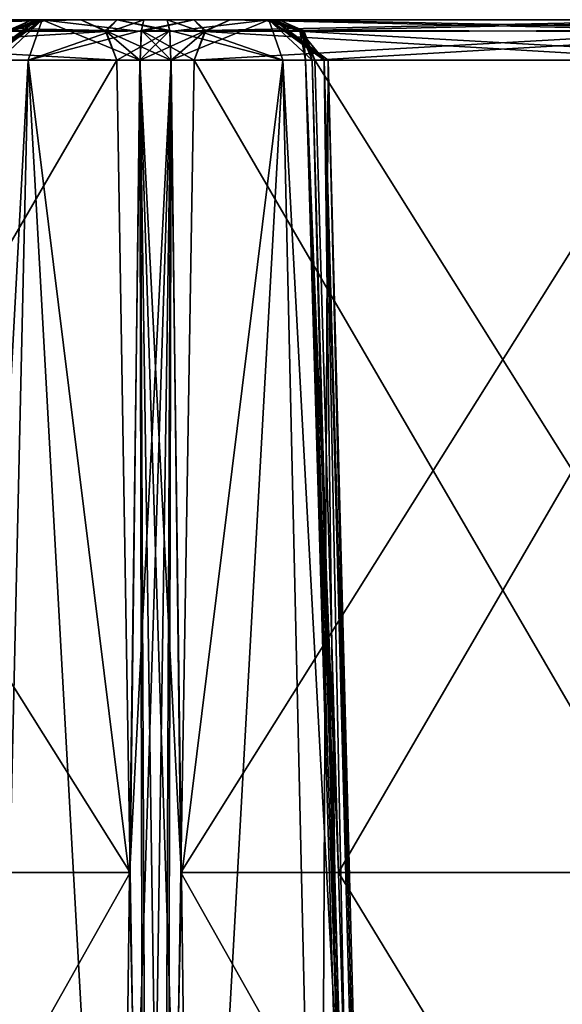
# Model space of a CAD drawing. Header units: inches. Extents: x -9.1 to 9.1, y -1.6 to 4.3.
# Tile 343 of 656: x -5.598 to -5.207, y 0.141 to 0.85. Entities that reach past the tile are written whole.
import ezdxf

# ---------------------------------------------------------------- set-up
doc = ezdxf.new("R2010")
doc.units = ezdxf.units.IN
doc.header["$LTSCALE"] = 65.185185
doc.header["$MEASUREMENT"] = 0
for name, color, linetype in [('7429', 7, 'CONTINUOUS'), ('7430', 7, 'CONTINUOUS'), ('7431', 7, 'CONTINUOUS'), ('7432', 7, 'CONTINUOUS'), ('7433', 7, 'CONTINUOUS'), ('7434', 7, 'CONTINUOUS'), ('7435', 7, 'CONTINUOUS'), ('7436', 7, 'CONTINUOUS'), ('7444', 7, 'CONTINUOUS'), ('7445', 7, 'CONTINUOUS'), ('7446', 7, 'CONTINUOUS'), ('7447', 7, 'CONTINUOUS'), ('7448', 7, 'CONTINUOUS'), ('7449', 7, 'CONTINUOUS'), ('7457', 7, 'CONTINUOUS'), ('7458', 7, 'CONTINUOUS'), ('7459', 7, 'CONTINUOUS'), ('7460', 7, 'CONTINUOUS'), ('7461', 7, 'CONTINUOUS'), ('7468', 7, 'CONTINUOUS'), ('7469', 7, 'CONTINUOUS'), ('7470', 7, 'CONTINUOUS'), ('7471', 7, 'CONTINUOUS'), ('7472', 7, 'CONTINUOUS'), ('7474', 7, 'CONTINUOUS'), ('7475', 7, 'CONTINUOUS'), ('7476', 7, 'CONTINUOUS'), ('7478', 7, 'CONTINUOUS'), ('7542', 7, 'CONTINUOUS'), ('7543', 7, 'CONTINUOUS'), ('7544', 7, 'CONTINUOUS'), ('7545', 7, 'CONTINUOUS'), ('7583', 7, 'CONTINUOUS'), ('7584', 7, 'CONTINUOUS'), ('7585', 7, 'CONTINUOUS'), ('7586', 7, 'CONTINUOUS'), ('7587', 7, 'CONTINUOUS')]:
    doc.layers.add(name, color=color, linetype=linetype)

msp = doc.modelspace()

# ---------------------------------------------------------------- linework, layer by layer
at = {"layer": '7429', "linetype": 'Continuous'}
for points in [[(-5.52776, 0.82079, 1.94948), (-5.51827, 0.2357, 1.96368), (-5.51138, 0.82088, 1.93234), (-5.52776, 0.82079, 1.94948)], [(-5.50869, -0.355, 1.97802), (-5.51138, 0.82088, 1.93234), (-5.51827, 0.2357, 1.96368), (-5.50869, -0.355, 1.97802)], [(-5.49397, -0.3552, 1.96201), (-5.47384, -0.355, 1.95375), (-5.51138, 0.82088, 1.93234), (-5.49397, -0.3552, 1.96201)], [(-5.47384, -0.355, 1.95375), (-5.48136, 0.2322, 1.93935), (-5.51138, 0.82088, 1.93234), (-5.47384, -0.355, 1.95375)], [(-5.50869, -0.355, 1.97802), (-5.49397, -0.3552, 1.96201), (-5.51138, 0.82088, 1.93234), (-5.50869, -0.355, 1.97802)], [(-5.48136, 0.2322, 1.93935), (-5.48893, 0.82079, 1.92469), (-5.51138, 0.82088, 1.93234), (-5.48136, 0.2322, 1.93935)]]:
    msp.add_3dface(points, dxfattribs=at)
at = {"layer": '7430', "linetype": 'Continuous'}
for points in [[(-5.55374, 0.85, 1.93449), (-5.5356, 0.84148, 1.94496), (-5.5275, 0.85, 1.90708), (-5.55374, 0.85, 1.93449)], [(-5.5356, 0.84148, 1.94496), (-5.4898, 0.84211, 1.91502), (-5.5275, 0.85, 1.90708), (-5.5356, 0.84148, 1.94496)], [(-5.4898, 0.84211, 1.91502), (-5.4916, 0.85, 1.89482), (-5.5275, 0.85, 1.90708), (-5.4898, 0.84211, 1.91502)], [(-5.52776, 0.82079, 1.94948), (-5.4898, 0.84211, 1.91502), (-5.5356, 0.84148, 1.94496), (-5.52776, 0.82079, 1.94948)], [(-5.4898, 0.84211, 1.91502), (-5.52776, 0.82079, 1.94948), (-5.51138, 0.82088, 1.93234), (-5.4898, 0.84211, 1.91502)], [(-5.48893, 0.82079, 1.92469), (-5.4898, 0.84211, 1.91502), (-5.51138, 0.82088, 1.93234), (-5.48893, 0.82079, 1.92469)]]:
    msp.add_3dface(points, dxfattribs=at)
at = {"layer": '7431', "linetype": 'Continuous'}
for points in [[(-5.89368, 0.84211, 2.56385), (-5.55374, 0.85, 1.93449), (-5.91124, 0.85, 2.55371), (-5.89368, 0.84211, 2.56385)], [(-5.5356, 0.84148, 1.94496), (-5.55374, 0.85, 1.93449), (-5.89368, 0.84211, 2.56385), (-5.5356, 0.84148, 1.94496)], [(-5.88527, 0.82079, 2.5687), (-5.5356, 0.84148, 1.94496), (-5.89368, 0.84211, 2.56385), (-5.88527, 0.82079, 2.5687)], [(-5.52776, 0.82079, 1.94948), (-5.5356, 0.84148, 1.94496), (-5.88527, 0.82079, 2.5687), (-5.52776, 0.82079, 1.94948)]]:
    msp.add_3dface(points, dxfattribs=at)
at = {"layer": '7432', "linetype": 'Continuous'}
for points in [[(-5.02776, 0.82079, 1.08346), (-5.38527, 0.82079, 1.70268), (-5.36822, 0.2357, 1.7038), (-5.02776, 0.82079, 1.08346)], [(-5.01827, 0.2357, 1.09766), (-5.02776, 0.82079, 1.08346), (-5.36822, 0.2357, 1.7038), (-5.01827, 0.2357, 1.09766)], [(-5.35102, -0.355, 1.70493), (-5.01827, 0.2357, 1.09766), (-5.36822, 0.2357, 1.7038), (-5.35102, -0.355, 1.70493)], [(-5.35102, -0.355, 1.70493), (-5.00869, -0.355, 1.112), (-5.01827, 0.2357, 1.09766), (-5.35102, -0.355, 1.70493)]]:
    msp.add_3dface(points, dxfattribs=at)
at = {"layer": '7433', "linetype": 'Continuous'}
for points in [[(-5.52776, 0.82079, 1.94948), (-5.88527, 0.82079, 2.5687), (-5.86822, 0.2357, 2.56982), (-5.52776, 0.82079, 1.94948)], [(-5.51827, 0.2357, 1.96368), (-5.52776, 0.82079, 1.94948), (-5.86822, 0.2357, 2.56982), (-5.51827, 0.2357, 1.96368)], [(-5.85102, -0.355, 2.57095), (-5.51827, 0.2357, 1.96368), (-5.86822, 0.2357, 2.56982), (-5.85102, -0.355, 2.57095)], [(-5.85102, -0.355, 2.57095), (-5.50869, -0.355, 1.97802), (-5.51827, 0.2357, 1.96368), (-5.85102, -0.355, 2.57095)]]:
    msp.add_3dface(points, dxfattribs=at)
at = {"layer": '7434', "linetype": 'Continuous'}
for points in [[(-5.39368, 0.84211, 1.69782), (-5.05374, 0.85, 1.06846), (-5.41124, 0.85, 1.68768), (-5.39368, 0.84211, 1.69782)], [(-5.0356, 0.84148, 1.07893), (-5.05374, 0.85, 1.06846), (-5.39368, 0.84211, 1.69782), (-5.0356, 0.84148, 1.07893)], [(-5.38527, 0.82079, 1.70268), (-5.0356, 0.84148, 1.07893), (-5.39368, 0.84211, 1.69782), (-5.38527, 0.82079, 1.70268)], [(-5.02776, 0.82079, 1.08346), (-5.0356, 0.84148, 1.07893), (-5.38527, 0.82079, 1.70268), (-5.02776, 0.82079, 1.08346)]]:
    msp.add_3dface(points, dxfattribs=at)
at = {"layer": '7435', "linetype": 'Continuous'}
for points in [[(-5.39368, 0.84211, 1.69782), (-5.41124, 0.85, 1.68768), (-5.42186, 0.85, 1.7241), (-5.39368, 0.84211, 1.69782)], [(-5.39553, 0.84148, 1.75251), (-5.39368, 0.84211, 1.69782), (-5.42186, 0.85, 1.7241), (-5.39553, 0.84148, 1.75251)], [(-5.41453, 0.85, 1.76132), (-5.39553, 0.84148, 1.75251), (-5.42186, 0.85, 1.7241), (-5.41453, 0.85, 1.76132)], [(-5.38732, 0.82079, 1.7487), (-5.39368, 0.84211, 1.69782), (-5.39553, 0.84148, 1.75251), (-5.38732, 0.82079, 1.7487)], [(-5.38527, 0.82079, 1.70268), (-5.39368, 0.84211, 1.69782), (-5.39192, 0.82088, 1.72544), (-5.38527, 0.82079, 1.70268)], [(-5.39368, 0.84211, 1.69782), (-5.38732, 0.82079, 1.7487), (-5.39192, 0.82088, 1.72544), (-5.39368, 0.84211, 1.69782)]]:
    msp.add_3dface(points, dxfattribs=at)
at = {"layer": '7436', "linetype": 'Continuous'}
for points in [[(-5.35753, -0.3552, 1.72568), (-5.35102, -0.355, 1.70493), (-5.39192, 0.82088, 1.72544), (-5.35753, -0.3552, 1.72568)], [(-5.35102, -0.355, 1.70493), (-5.36822, 0.2357, 1.7038), (-5.39192, 0.82088, 1.72544), (-5.35102, -0.355, 1.70493)], [(-5.38732, 0.82079, 1.7487), (-5.35753, -0.3552, 1.72568), (-5.39192, 0.82088, 1.72544), (-5.38732, 0.82079, 1.7487)], [(-5.36822, 0.2357, 1.7038), (-5.38527, 0.82079, 1.70268), (-5.39192, 0.82088, 1.72544), (-5.36822, 0.2357, 1.7038)], [(-5.35753, -0.3552, 1.72568), (-5.38732, 0.82079, 1.7487), (-5.37085, 0.2322, 1.74793), (-5.35753, -0.3552, 1.72568)], [(-5.35461, -0.355, 1.74724), (-5.35753, -0.3552, 1.72568), (-5.37085, 0.2322, 1.74793), (-5.35461, -0.355, 1.74724)]]:
    msp.add_3dface(points, dxfattribs=at)
at = {"layer": '7444', "linetype": 'Continuous'}
for points in [[(-5.60632, 0.84211, 1.90413), (-5.58876, 0.85, 1.91427), (-5.57814, 0.85, 1.87785), (-5.60632, 0.84211, 1.90413)], [(-5.60632, 0.84211, 1.90413), (-5.57814, 0.85, 1.87785), (-5.60447, 0.84148, 1.84944), (-5.60632, 0.84211, 1.90413)], [(-5.57814, 0.85, 1.87785), (-5.58547, 0.85, 1.84063), (-5.60447, 0.84148, 1.84944), (-5.57814, 0.85, 1.87785)]]:
    msp.add_3dface(points, dxfattribs=at)
at = {"layer": '7445', "linetype": 'Continuous'}
for points in [[(-5.58156, 0.85, 1.75388), (-5.62421, 0.82079, 1.80097), (-5.62129, 0.82079, 1.82774), (-5.58156, 0.85, 1.75388)], [(-5.62421, 0.82079, 1.80097), (-5.58156, 0.85, 1.75388), (-5.59166, 0.82079, 1.71715), (-5.62421, 0.82079, 1.80097)], [(-5.61268, 0.82079, 1.85325), (-5.58156, 0.85, 1.75388), (-5.62129, 0.82079, 1.82774), (-5.61268, 0.82079, 1.85325)], [(-5.58156, 0.85, 1.75388), (-5.61268, 0.82079, 1.85325), (-5.60447, 0.84148, 1.84944), (-5.58156, 0.85, 1.75388)], [(-5.58547, 0.85, 1.84063), (-5.58156, 0.85, 1.75388), (-5.60447, 0.84148, 1.84944), (-5.58547, 0.85, 1.84063)], [(-5.58156, 0.85, 1.75388), (-5.5084, 0.85, 1.70713), (-5.59166, 0.82079, 1.71715), (-5.58156, 0.85, 1.75388)], [(-5.5084, 0.85, 1.70713), (-5.5102, 0.84211, 1.68693), (-5.59166, 0.82079, 1.71715), (-5.5084, 0.85, 1.70713)], [(-5.5102, 0.84211, 1.68693), (-5.51107, 0.82079, 1.67726), (-5.59166, 0.82079, 1.71715), (-5.5102, 0.84211, 1.68693)]]:
    msp.add_3dface(points, dxfattribs=at)
at = {"layer": '7446', "linetype": 'Continuous'}
for points in [[(-5.40834, 0.82079, 1.8848), (-5.48893, 0.82079, 1.92469), (-5.48136, 0.2322, 1.93935), (-5.40834, 0.82079, 1.8848)], [(-5.47384, -0.355, 1.95375), (-5.40834, 0.82079, 1.8848), (-5.48136, 0.2322, 1.93935), (-5.47384, -0.355, 1.95375)], [(-5.47384, -0.355, 1.95375), (-5.38151, -0.355, 1.9009), (-5.40834, 0.82079, 1.8848), (-5.47384, -0.355, 1.95375)], [(-5.38151, -0.355, 1.9009), (-5.345, -0.355, 1.80097), (-5.40834, 0.82079, 1.8848), (-5.38151, -0.355, 1.9009)], [(-5.345, -0.355, 1.80097), (-5.37579, 0.82079, 1.80097), (-5.40834, 0.82079, 1.8848), (-5.345, -0.355, 1.80097)], [(-5.37085, 0.2322, 1.74793), (-5.38732, 0.82079, 1.7487), (-5.37871, 0.82079, 1.77421), (-5.37085, 0.2322, 1.74793)], [(-5.34742, -0.355, 1.77368), (-5.35461, -0.355, 1.74724), (-5.37871, 0.82079, 1.77421), (-5.34742, -0.355, 1.77368)], [(-5.35461, -0.355, 1.74724), (-5.37085, 0.2322, 1.74793), (-5.37871, 0.82079, 1.77421), (-5.35461, -0.355, 1.74724)], [(-5.34742, -0.355, 1.77368), (-5.37871, 0.82079, 1.77421), (-5.37579, 0.82079, 1.80097), (-5.34742, -0.355, 1.77368)], [(-5.345, -0.355, 1.80097), (-5.34742, -0.355, 1.77368), (-5.37579, 0.82079, 1.80097), (-5.345, -0.355, 1.80097)]]:
    msp.add_3dface(points, dxfattribs=at)
at = {"layer": '7447', "linetype": 'Continuous'}
for points in [[(-5.61849, -0.355, 1.70105), (-5.655, -0.355, 1.80097), (-5.59166, 0.82079, 1.71715), (-5.61849, -0.355, 1.70105)], [(-5.655, -0.355, 1.80097), (-5.62421, 0.82079, 1.80097), (-5.59166, 0.82079, 1.71715), (-5.655, -0.355, 1.80097)], [(-5.52616, -0.355, 1.6482), (-5.61849, -0.355, 1.70105), (-5.59166, 0.82079, 1.71715), (-5.52616, -0.355, 1.6482)], [(-5.51864, 0.2322, 1.6626), (-5.52616, -0.355, 1.6482), (-5.59166, 0.82079, 1.71715), (-5.51864, 0.2322, 1.6626)], [(-5.51107, 0.82079, 1.67726), (-5.51864, 0.2322, 1.6626), (-5.59166, 0.82079, 1.71715), (-5.51107, 0.82079, 1.67726)]]:
    msp.add_3dface(points, dxfattribs=at)
at = {"layer": '7448', "linetype": 'Continuous'}
for points in [[(-5.4898, 0.84211, 1.91502), (-5.40834, 0.82079, 1.8848), (-5.4916, 0.85, 1.89482), (-5.4898, 0.84211, 1.91502)], [(-5.4916, 0.85, 1.89482), (-5.40834, 0.82079, 1.8848), (-5.41844, 0.85, 1.84807), (-5.4916, 0.85, 1.89482)], [(-5.38732, 0.82079, 1.7487), (-5.39553, 0.84148, 1.75251), (-5.41844, 0.85, 1.84807), (-5.38732, 0.82079, 1.7487)], [(-5.37871, 0.82079, 1.77421), (-5.38732, 0.82079, 1.7487), (-5.41844, 0.85, 1.84807), (-5.37871, 0.82079, 1.77421)], [(-5.39553, 0.84148, 1.75251), (-5.41453, 0.85, 1.76132), (-5.41844, 0.85, 1.84807), (-5.39553, 0.84148, 1.75251)], [(-5.37579, 0.82079, 1.80097), (-5.37871, 0.82079, 1.77421), (-5.41844, 0.85, 1.84807), (-5.37579, 0.82079, 1.80097)], [(-5.40834, 0.82079, 1.8848), (-5.37579, 0.82079, 1.80097), (-5.41844, 0.85, 1.84807), (-5.40834, 0.82079, 1.8848)], [(-5.48893, 0.82079, 1.92469), (-5.40834, 0.82079, 1.8848), (-5.4898, 0.84211, 1.91502), (-5.48893, 0.82079, 1.92469)]]:
    msp.add_3dface(points, dxfattribs=at)
at = {"layer": '7449', "linetype": 'Continuous'}
for points in [[(-5.58876, 0.85, 1.91427), (-5.94626, 0.85, 2.53349), (-5.55374, 0.85, 1.93449), (-5.58876, 0.85, 1.91427)], [(-5.55374, 0.85, 1.93449), (-5.94626, 0.85, 2.53349), (-5.91124, 0.85, 2.55371), (-5.55374, 0.85, 1.93449)], [(-5.94626, 0.85, -2.53154), (-5.58876, 0.85, -1.91232), (-5.55374, 0.85, -1.93254), (-5.94626, 0.85, -2.53154)], [(-5.91124, 0.85, -2.55176), (-5.94626, 0.85, -2.53154), (-5.55374, 0.85, -1.93254), (-5.91124, 0.85, -2.55176)], [(-5.4916, 0.85, 1.89482), (-5.58876, 0.85, 1.91427), (-5.5275, 0.85, 1.90708), (-5.4916, 0.85, 1.89482)], [(-5.58876, 0.85, 1.91427), (-5.4916, 0.85, 1.89482), (-5.57814, 0.85, 1.87785), (-5.58876, 0.85, 1.91427)], [(-5.58876, 0.85, 1.91427), (-5.55374, 0.85, 1.93449), (-5.5275, 0.85, 1.90708), (-5.58876, 0.85, 1.91427)], [(-5.58876, 0.85, -1.91232), (-5.57814, 0.85, -1.8759), (-5.52751, 0.85, -1.90514), (-5.58876, 0.85, -1.91232)], [(-5.55374, 0.85, -1.93254), (-5.58876, 0.85, -1.91232), (-5.52751, 0.85, -1.90514), (-5.55374, 0.85, -1.93254)], [(-5.41844, 0.85, 1.84807), (-5.41453, 0.85, 1.76132), (-5.58547, 0.85, 1.84063), (-5.41844, 0.85, 1.84807)], [(-5.58547, 0.85, 1.84063), (-5.41453, 0.85, 1.76132), (-5.58156, 0.85, 1.75388), (-5.58547, 0.85, 1.84063)], [(-5.57814, 0.85, 1.87785), (-5.41844, 0.85, 1.84807), (-5.58547, 0.85, 1.84063), (-5.57814, 0.85, 1.87785)], [(-5.58547, 0.85, -1.83868), (-5.58156, 0.85, -1.75194), (-5.41453, 0.85, -1.75937), (-5.58547, 0.85, -1.83868)], [(-5.57814, 0.85, -1.8759), (-5.58547, 0.85, -1.83868), (-5.41844, 0.85, -1.84611), (-5.57814, 0.85, -1.8759)], [(-5.41844, 0.85, -1.84611), (-5.58547, 0.85, -1.83868), (-5.41453, 0.85, -1.75937), (-5.41844, 0.85, -1.84611)], [(-5.41453, 0.85, 1.76132), (-5.42186, 0.85, 1.7241), (-5.58156, 0.85, 1.75388), (-5.41453, 0.85, 1.76132)], [(-5.58156, 0.85, 1.75388), (-5.42186, 0.85, 1.7241), (-5.5084, 0.85, 1.70713), (-5.58156, 0.85, 1.75388)], [(-5.58156, 0.85, -1.75194), (-5.5084, 0.85, -1.70518), (-5.42186, 0.85, -1.72215), (-5.58156, 0.85, -1.75194)], [(-5.41453, 0.85, -1.75937), (-5.58156, 0.85, -1.75194), (-5.42186, 0.85, -1.72215), (-5.41453, 0.85, -1.75937)], [(-5.4916, 0.85, 1.89482), (-5.41844, 0.85, 1.84807), (-5.57814, 0.85, 1.87785), (-5.4916, 0.85, 1.89482)], [(-5.52751, 0.85, -1.90514), (-5.57814, 0.85, -1.8759), (-5.4916, 0.85, -1.89287), (-5.52751, 0.85, -1.90514)], [(-5.4916, 0.85, -1.89287), (-5.57814, 0.85, -1.8759), (-5.41844, 0.85, -1.84611), (-5.4916, 0.85, -1.89287)], [(-5.42186, 0.85, 1.7241), (-5.41124, 0.85, 1.68768), (-5.5084, 0.85, 1.70713), (-5.42186, 0.85, 1.7241)], [(-5.5084, 0.85, 1.70713), (-5.41124, 0.85, 1.68768), (-5.4725, 0.85, 1.69486), (-5.5084, 0.85, 1.70713)], [(-5.5084, 0.85, -1.70518), (-5.47249, 0.85, -1.69291), (-5.42186, 0.85, -1.72215), (-5.5084, 0.85, -1.70518)], [(-5.4725, 0.85, 1.69486), (-5.41124, 0.85, 1.68768), (-5.44626, 0.85, 1.66746), (-5.4725, 0.85, 1.69486)], [(-5.47249, 0.85, -1.69291), (-5.44626, 0.85, -1.66551), (-5.41124, 0.85, -1.68573), (-5.47249, 0.85, -1.69291)], [(-5.42186, 0.85, -1.72215), (-5.47249, 0.85, -1.69291), (-5.41124, 0.85, -1.68573), (-5.42186, 0.85, -1.72215)], [(-5.41124, 0.85, 1.68768), (-5.05374, 0.85, 1.06846), (-5.44626, 0.85, 1.66746), (-5.41124, 0.85, 1.68768)], [(-5.44626, 0.85, 1.66746), (-5.05374, 0.85, 1.06846), (-5.08876, 0.85, 1.04824), (-5.44626, 0.85, 1.66746)], [(-5.44626, 0.85, -1.66551), (-5.08876, 0.85, -1.04629), (-5.05374, 0.85, -1.06651), (-5.44626, 0.85, -1.66551)], [(-5.41124, 0.85, -1.68573), (-5.44626, 0.85, -1.66551), (-5.05374, 0.85, -1.06651), (-5.41124, 0.85, -1.68573)]]:
    msp.add_3dface(points, dxfattribs=at)
at = {"layer": '7457', "linetype": 'Continuous'}
for points in [[(-5.86822, 0.2357, -2.56787), (-5.88527, 0.82079, -2.56675), (-5.51827, 0.2357, -1.96174), (-5.86822, 0.2357, -2.56787)], [(-5.88527, 0.82079, -2.56675), (-5.52776, 0.82079, -1.94753), (-5.51827, 0.2357, -1.96174), (-5.88527, 0.82079, -2.56675)], [(-5.50869, -0.355, -1.97607), (-5.85102, -0.355, -2.569), (-5.86822, 0.2357, -2.56787), (-5.50869, -0.355, -1.97607)], [(-5.50869, -0.355, -1.97607), (-5.86822, 0.2357, -2.56787), (-5.51827, 0.2357, -1.96174), (-5.50869, -0.355, -1.97607)]]:
    msp.add_3dface(points, dxfattribs=at)
at = {"layer": '7458', "linetype": 'Continuous'}
for points in [[(-5.36822, 0.2357, -1.70185), (-5.38527, 0.82079, -1.70073), (-5.01827, 0.2357, -1.09571), (-5.36822, 0.2357, -1.70185)], [(-5.38527, 0.82079, -1.70073), (-5.02776, 0.82079, -1.08151), (-5.01827, 0.2357, -1.09571), (-5.38527, 0.82079, -1.70073)], [(-5.00869, -0.355, -1.11005), (-5.35102, -0.355, -1.70298), (-5.36822, 0.2357, -1.70185), (-5.00869, -0.355, -1.11005)], [(-5.00869, -0.355, -1.11005), (-5.36822, 0.2357, -1.70185), (-5.01827, 0.2357, -1.09571), (-5.00869, -0.355, -1.11005)]]:
    msp.add_3dface(points, dxfattribs=at)
at = {"layer": '7459', "linetype": 'Continuous'}
for points in [[(-5.91124, 0.85, -2.55176), (-5.55374, 0.85, -1.93254), (-5.53617, 0.84211, -1.94268), (-5.91124, 0.85, -2.55176)], [(-5.8931, 0.84148, -2.56223), (-5.91124, 0.85, -2.55176), (-5.53617, 0.84211, -1.94268), (-5.8931, 0.84148, -2.56223)], [(-5.52776, 0.82079, -1.94753), (-5.8931, 0.84148, -2.56223), (-5.53617, 0.84211, -1.94268), (-5.52776, 0.82079, -1.94753)], [(-5.88527, 0.82079, -2.56675), (-5.8931, 0.84148, -2.56223), (-5.52776, 0.82079, -1.94753), (-5.88527, 0.82079, -2.56675)]]:
    msp.add_3dface(points, dxfattribs=at)
at = {"layer": '7460', "linetype": 'Continuous'}
for points in [[(-5.55374, 0.85, -1.93254), (-5.52751, 0.85, -1.90514), (-5.53617, 0.84211, -1.94268), (-5.55374, 0.85, -1.93254)], [(-5.53617, 0.84211, -1.94268), (-5.52751, 0.85, -1.90514), (-5.48974, 0.84148, -1.91373), (-5.53617, 0.84211, -1.94268)], [(-5.52751, 0.85, -1.90514), (-5.4916, 0.85, -1.89287), (-5.48974, 0.84148, -1.91373), (-5.52751, 0.85, -1.90514)], [(-5.52776, 0.82079, -1.94753), (-5.53617, 0.84211, -1.94268), (-5.51138, 0.82088, -1.93039), (-5.52776, 0.82079, -1.94753)], [(-5.53617, 0.84211, -1.94268), (-5.48893, 0.82079, -1.92274), (-5.51138, 0.82088, -1.93039), (-5.53617, 0.84211, -1.94268)], [(-5.48893, 0.82079, -1.92274), (-5.53617, 0.84211, -1.94268), (-5.48974, 0.84148, -1.91373), (-5.48893, 0.82079, -1.92274)]]:
    msp.add_3dface(points, dxfattribs=at)
at = {"layer": '7461', "linetype": 'Continuous'}
for points in [[(-5.51827, 0.2357, -1.96174), (-5.52776, 0.82079, -1.94753), (-5.51138, 0.82088, -1.93039), (-5.51827, 0.2357, -1.96174)], [(-5.50869, -0.355, -1.97607), (-5.51827, 0.2357, -1.96174), (-5.51138, 0.82088, -1.93039), (-5.50869, -0.355, -1.97607)], [(-5.49397, -0.3552, -1.96006), (-5.50869, -0.355, -1.97607), (-5.51138, 0.82088, -1.93039), (-5.49397, -0.3552, -1.96006)], [(-5.48893, 0.82079, -1.92274), (-5.49397, -0.3552, -1.96006), (-5.51138, 0.82088, -1.93039), (-5.48893, 0.82079, -1.92274)], [(-5.49397, -0.3552, -1.96006), (-5.48893, 0.82079, -1.92274), (-5.48136, 0.2322, -1.9374), (-5.49397, -0.3552, -1.96006)], [(-5.47384, -0.355, -1.9518), (-5.49397, -0.3552, -1.96006), (-5.48136, 0.2322, -1.9374), (-5.47384, -0.355, -1.9518)]]:
    msp.add_3dface(points, dxfattribs=at)
at = {"layer": '7468', "linetype": 'Continuous'}
for points in [[(-5.50603, -0.3552, -1.63799), (-5.51107, 0.82079, -1.67531), (-5.51864, 0.2322, -1.66065), (-5.50603, -0.3552, -1.63799)], [(-5.51107, 0.82079, -1.67531), (-5.50603, -0.3552, -1.63799), (-5.48862, 0.82088, -1.66766), (-5.51107, 0.82079, -1.67531)], [(-5.50603, -0.3552, -1.63799), (-5.49131, -0.355, -1.62198), (-5.48862, 0.82088, -1.66766), (-5.50603, -0.3552, -1.63799)], [(-5.49131, -0.355, -1.62198), (-5.48173, 0.2357, -1.63632), (-5.48862, 0.82088, -1.66766), (-5.49131, -0.355, -1.62198)], [(-5.48173, 0.2357, -1.63632), (-5.47224, 0.82079, -1.65052), (-5.48862, 0.82088, -1.66766), (-5.48173, 0.2357, -1.63632)], [(-5.52616, -0.355, -1.64625), (-5.50603, -0.3552, -1.63799), (-5.51864, 0.2322, -1.66065), (-5.52616, -0.355, -1.64625)]]:
    msp.add_3dface(points, dxfattribs=at)
at = {"layer": '7469', "linetype": 'Continuous'}
for points in [[(-5.47249, 0.85, -1.69291), (-5.5084, 0.85, -1.70518), (-5.51026, 0.84148, -1.68432), (-5.47249, 0.85, -1.69291)], [(-5.46383, 0.84211, -1.65537), (-5.47249, 0.85, -1.69291), (-5.51026, 0.84148, -1.68432), (-5.46383, 0.84211, -1.65537)], [(-5.44626, 0.85, -1.66551), (-5.47249, 0.85, -1.69291), (-5.46383, 0.84211, -1.65537), (-5.44626, 0.85, -1.66551)], [(-5.51107, 0.82079, -1.67531), (-5.46383, 0.84211, -1.65537), (-5.51026, 0.84148, -1.68432), (-5.51107, 0.82079, -1.67531)], [(-5.46383, 0.84211, -1.65537), (-5.51107, 0.82079, -1.67531), (-5.48862, 0.82088, -1.66766), (-5.46383, 0.84211, -1.65537)], [(-5.47224, 0.82079, -1.65052), (-5.46383, 0.84211, -1.65537), (-5.48862, 0.82088, -1.66766), (-5.47224, 0.82079, -1.65052)]]:
    msp.add_3dface(points, dxfattribs=at)
at = {"layer": '7470', "linetype": 'Continuous'}
for points in [[(-5.58156, 0.85, -1.75194), (-5.58547, 0.85, -1.83868), (-5.62421, 0.82079, -1.79903), (-5.58156, 0.85, -1.75194)], [(-5.58156, 0.85, -1.75194), (-5.62421, 0.82079, -1.79903), (-5.59166, 0.82079, -1.7152), (-5.58156, 0.85, -1.75194)], [(-5.62421, 0.82079, -1.79903), (-5.58547, 0.85, -1.83868), (-5.62129, 0.82079, -1.82579), (-5.62421, 0.82079, -1.79903)], [(-5.62129, 0.82079, -1.82579), (-5.58547, 0.85, -1.83868), (-5.60387, 0.84211, -1.84721), (-5.62129, 0.82079, -1.82579)], [(-5.51107, 0.82079, -1.67531), (-5.58156, 0.85, -1.75194), (-5.59166, 0.82079, -1.7152), (-5.51107, 0.82079, -1.67531)], [(-5.5084, 0.85, -1.70518), (-5.58156, 0.85, -1.75194), (-5.51026, 0.84148, -1.68432), (-5.5084, 0.85, -1.70518)], [(-5.58156, 0.85, -1.75194), (-5.51107, 0.82079, -1.67531), (-5.51026, 0.84148, -1.68432), (-5.58156, 0.85, -1.75194)]]:
    msp.add_3dface(points, dxfattribs=at)
at = {"layer": '7471', "linetype": 'Continuous'}
for points in [[(-5.62421, 0.82079, -1.79903), (-5.61849, -0.355, -1.6991), (-5.59166, 0.82079, -1.7152), (-5.62421, 0.82079, -1.79903)], [(-5.61849, -0.355, -1.6991), (-5.52616, -0.355, -1.64625), (-5.59166, 0.82079, -1.7152), (-5.61849, -0.355, -1.6991)], [(-5.52616, -0.355, -1.64625), (-5.51864, 0.2322, -1.66065), (-5.59166, 0.82079, -1.7152), (-5.52616, -0.355, -1.64625)], [(-5.51864, 0.2322, -1.66065), (-5.51107, 0.82079, -1.67531), (-5.59166, 0.82079, -1.7152), (-5.51864, 0.2322, -1.66065)]]:
    msp.add_3dface(points, dxfattribs=at)
at = {"layer": '7472', "linetype": 'Continuous'}
for points in [[(-5.48136, 0.2322, -1.9374), (-5.48893, 0.82079, -1.92274), (-5.40834, 0.82079, -1.88285), (-5.48136, 0.2322, -1.9374)], [(-5.47384, -0.355, -1.9518), (-5.48136, 0.2322, -1.9374), (-5.40834, 0.82079, -1.88285), (-5.47384, -0.355, -1.9518)], [(-5.38151, -0.355, -1.89895), (-5.47384, -0.355, -1.9518), (-5.40834, 0.82079, -1.88285), (-5.38151, -0.355, -1.89895)], [(-5.38151, -0.355, -1.89895), (-5.40834, 0.82079, -1.88285), (-5.37579, 0.82079, -1.79903), (-5.38151, -0.355, -1.89895)], [(-5.37871, 0.82079, -1.77226), (-5.38732, 0.82079, -1.74675), (-5.37085, 0.2322, -1.74598), (-5.37871, 0.82079, -1.77226)], [(-5.345, -0.355, -1.79903), (-5.38151, -0.355, -1.89895), (-5.37579, 0.82079, -1.79903), (-5.345, -0.355, -1.79903)], [(-5.35461, -0.355, -1.74529), (-5.34742, -0.355, -1.77173), (-5.37871, 0.82079, -1.77226), (-5.35461, -0.355, -1.74529)], [(-5.35461, -0.355, -1.74529), (-5.37871, 0.82079, -1.77226), (-5.37085, 0.2322, -1.74598), (-5.35461, -0.355, -1.74529)], [(-5.34742, -0.355, -1.77173), (-5.345, -0.355, -1.79903), (-5.37871, 0.82079, -1.77226), (-5.34742, -0.355, -1.77173)], [(-5.345, -0.355, -1.79903), (-5.37579, 0.82079, -1.79903), (-5.37871, 0.82079, -1.77226), (-5.345, -0.355, -1.79903)]]:
    msp.add_3dface(points, dxfattribs=at)
at = {"layer": '7474', "linetype": 'Continuous'}
for points in [[(-5.57814, 0.85, -1.8759), (-5.58876, 0.85, -1.91232), (-5.6069, 0.84148, -1.90185), (-5.57814, 0.85, -1.8759)], [(-5.60387, 0.84211, -1.84721), (-5.57814, 0.85, -1.8759), (-5.6069, 0.84148, -1.90185), (-5.60387, 0.84211, -1.84721)], [(-5.58547, 0.85, -1.83868), (-5.57814, 0.85, -1.8759), (-5.60387, 0.84211, -1.84721), (-5.58547, 0.85, -1.83868)]]:
    msp.add_3dface(points, dxfattribs=at)
at = {"layer": '7475', "linetype": 'Continuous'}
for points in [[(-5.58876, 0.85, -1.91232), (-5.94626, 0.85, -2.53154), (-5.96383, 0.84211, -2.5214), (-5.58876, 0.85, -1.91232)], [(-5.6069, 0.84148, -1.90185), (-5.58876, 0.85, -1.91232), (-5.96383, 0.84211, -2.5214), (-5.6069, 0.84148, -1.90185)]]:
    msp.add_3dface(points, dxfattribs=at)
at = {"layer": '7476', "linetype": 'Continuous'}
for points in [[(-5.13178, 0.2357, -1.03018), (-5.11473, 0.82079, -1.0313), (-5.48173, 0.2357, -1.63632), (-5.13178, 0.2357, -1.03018)], [(-5.48173, 0.2357, -1.63632), (-5.11473, 0.82079, -1.0313), (-5.47224, 0.82079, -1.65052), (-5.48173, 0.2357, -1.63632)], [(-5.49131, -0.355, -1.62198), (-5.14898, -0.355, -1.02905), (-5.13178, 0.2357, -1.03018), (-5.49131, -0.355, -1.62198)], [(-5.49131, -0.355, -1.62198), (-5.13178, 0.2357, -1.03018), (-5.48173, 0.2357, -1.63632), (-5.49131, -0.355, -1.62198)]]:
    msp.add_3dface(points, dxfattribs=at)
at = {"layer": '7478', "linetype": 'Continuous'}
for points in [[(-5.08876, 0.85, -1.04629), (-5.44626, 0.85, -1.66551), (-5.46383, 0.84211, -1.65537), (-5.08876, 0.85, -1.04629)], [(-5.1069, 0.84148, -1.03582), (-5.08876, 0.85, -1.04629), (-5.46383, 0.84211, -1.65537), (-5.1069, 0.84148, -1.03582)], [(-5.47224, 0.82079, -1.65052), (-5.1069, 0.84148, -1.03582), (-5.46383, 0.84211, -1.65537), (-5.47224, 0.82079, -1.65052)], [(-5.11473, 0.82079, -1.0313), (-5.1069, 0.84148, -1.03582), (-5.47224, 0.82079, -1.65052), (-5.11473, 0.82079, -1.0313)]]:
    msp.add_3dface(points, dxfattribs=at)
at = {"layer": '7542', "linetype": 'Continuous'}
for points in [[(-5.35753, -0.3552, -1.72373), (-5.35461, -0.355, -1.74529), (-5.39192, 0.82088, -1.72349), (-5.35753, -0.3552, -1.72373)], [(-5.35461, -0.355, -1.74529), (-5.37085, 0.2322, -1.74598), (-5.39192, 0.82088, -1.72349), (-5.35461, -0.355, -1.74529)], [(-5.35102, -0.355, -1.70298), (-5.35753, -0.3552, -1.72373), (-5.39192, 0.82088, -1.72349), (-5.35102, -0.355, -1.70298)], [(-5.38527, 0.82079, -1.70073), (-5.36822, 0.2357, -1.70185), (-5.39192, 0.82088, -1.72349), (-5.38527, 0.82079, -1.70073)], [(-5.35102, -0.355, -1.70298), (-5.39192, 0.82088, -1.72349), (-5.36822, 0.2357, -1.70185), (-5.35102, -0.355, -1.70298)], [(-5.37085, 0.2322, -1.74598), (-5.38732, 0.82079, -1.74675), (-5.39192, 0.82088, -1.72349), (-5.37085, 0.2322, -1.74598)]]:
    msp.add_3dface(points, dxfattribs=at)
at = {"layer": '7543', "linetype": 'Continuous'}
for points in [[(-5.41453, 0.85, -1.75937), (-5.42186, 0.85, -1.72215), (-5.39613, 0.84211, -1.75084), (-5.41453, 0.85, -1.75937)], [(-5.42186, 0.85, -1.72215), (-5.41124, 0.85, -1.68573), (-5.3931, 0.84148, -1.6962), (-5.42186, 0.85, -1.72215)], [(-5.39613, 0.84211, -1.75084), (-5.42186, 0.85, -1.72215), (-5.3931, 0.84148, -1.6962), (-5.39613, 0.84211, -1.75084)], [(-5.38732, 0.82079, -1.74675), (-5.39613, 0.84211, -1.75084), (-5.39192, 0.82088, -1.72349), (-5.38732, 0.82079, -1.74675)], [(-5.39613, 0.84211, -1.75084), (-5.38527, 0.82079, -1.70073), (-5.39192, 0.82088, -1.72349), (-5.39613, 0.84211, -1.75084)], [(-5.38527, 0.82079, -1.70073), (-5.39613, 0.84211, -1.75084), (-5.3931, 0.84148, -1.6962), (-5.38527, 0.82079, -1.70073)]]:
    msp.add_3dface(points, dxfattribs=at)
at = {"layer": '7544', "linetype": 'Continuous'}
for points in [[(-5.41124, 0.85, -1.68573), (-5.05374, 0.85, -1.06651), (-5.03617, 0.84211, -1.07665), (-5.41124, 0.85, -1.68573)], [(-5.3931, 0.84148, -1.6962), (-5.41124, 0.85, -1.68573), (-5.03617, 0.84211, -1.07665), (-5.3931, 0.84148, -1.6962)], [(-5.02776, 0.82079, -1.08151), (-5.3931, 0.84148, -1.6962), (-5.03617, 0.84211, -1.07665), (-5.02776, 0.82079, -1.08151)], [(-5.38527, 0.82079, -1.70073), (-5.3931, 0.84148, -1.6962), (-5.02776, 0.82079, -1.08151), (-5.38527, 0.82079, -1.70073)]]:
    msp.add_3dface(points, dxfattribs=at)
at = {"layer": '7545', "linetype": 'Continuous'}
for points in [[(-5.4916, 0.85, -1.89287), (-5.41844, 0.85, -1.84611), (-5.48974, 0.84148, -1.91373), (-5.4916, 0.85, -1.89287)], [(-5.41844, 0.85, -1.84611), (-5.48893, 0.82079, -1.92274), (-5.48974, 0.84148, -1.91373), (-5.41844, 0.85, -1.84611)], [(-5.48893, 0.82079, -1.92274), (-5.41844, 0.85, -1.84611), (-5.40834, 0.82079, -1.88285), (-5.48893, 0.82079, -1.92274)], [(-5.41844, 0.85, -1.84611), (-5.41453, 0.85, -1.75937), (-5.37579, 0.82079, -1.79903), (-5.41844, 0.85, -1.84611)], [(-5.40834, 0.82079, -1.88285), (-5.41844, 0.85, -1.84611), (-5.37579, 0.82079, -1.79903), (-5.40834, 0.82079, -1.88285)], [(-5.37579, 0.82079, -1.79903), (-5.41453, 0.85, -1.75937), (-5.37871, 0.82079, -1.77226), (-5.37579, 0.82079, -1.79903)], [(-5.37871, 0.82079, -1.77226), (-5.41453, 0.85, -1.75937), (-5.39613, 0.84211, -1.75084), (-5.37871, 0.82079, -1.77226)], [(-5.38732, 0.82079, -1.74675), (-5.37871, 0.82079, -1.77226), (-5.39613, 0.84211, -1.75084), (-5.38732, 0.82079, -1.74675)]]:
    msp.add_3dface(points, dxfattribs=at)
at = {"layer": '7583', "linetype": 'Continuous'}
for points in [[(-5.47224, 0.82079, 1.65247), (-5.13178, 0.2357, 1.03213), (-5.48173, 0.2357, 1.63826), (-5.47224, 0.82079, 1.65247)], [(-5.11473, 0.82079, 1.03325), (-5.13178, 0.2357, 1.03213), (-5.47224, 0.82079, 1.65247), (-5.11473, 0.82079, 1.03325)], [(-5.14898, -0.355, 1.031), (-5.49131, -0.355, 1.62393), (-5.48173, 0.2357, 1.63826), (-5.14898, -0.355, 1.031)], [(-5.13178, 0.2357, 1.03213), (-5.14898, -0.355, 1.031), (-5.48173, 0.2357, 1.63826), (-5.13178, 0.2357, 1.03213)]]:
    msp.add_3dface(points, dxfattribs=at)
at = {"layer": '7584', "linetype": 'Continuous'}
msp.add_3dface([(-5.60632, 0.84211, 1.90413), (-5.94626, 0.85, 2.53349), (-5.58876, 0.85, 1.91427), (-5.60632, 0.84211, 1.90413)], dxfattribs=at)
at = {"layer": '7585', "linetype": 'Continuous'}
for points in [[(-5.44626, 0.85, 1.66746), (-5.10632, 0.84211, 1.0381), (-5.4644, 0.84148, 1.65699), (-5.44626, 0.85, 1.66746)], [(-5.44626, 0.85, 1.66746), (-5.08876, 0.85, 1.04824), (-5.10632, 0.84211, 1.0381), (-5.44626, 0.85, 1.66746)], [(-5.11473, 0.82079, 1.03325), (-5.47224, 0.82079, 1.65247), (-5.4644, 0.84148, 1.65699), (-5.11473, 0.82079, 1.03325)], [(-5.10632, 0.84211, 1.0381), (-5.11473, 0.82079, 1.03325), (-5.4644, 0.84148, 1.65699), (-5.10632, 0.84211, 1.0381)]]:
    msp.add_3dface(points, dxfattribs=at)
at = {"layer": '7586', "linetype": 'Continuous'}
for points in [[(-5.5084, 0.85, 1.70713), (-5.4725, 0.85, 1.69486), (-5.5102, 0.84211, 1.68693), (-5.5084, 0.85, 1.70713)], [(-5.4725, 0.85, 1.69486), (-5.4644, 0.84148, 1.65699), (-5.5102, 0.84211, 1.68693), (-5.4725, 0.85, 1.69486)], [(-5.4725, 0.85, 1.69486), (-5.44626, 0.85, 1.66746), (-5.4644, 0.84148, 1.65699), (-5.4725, 0.85, 1.69486)], [(-5.51107, 0.82079, 1.67726), (-5.5102, 0.84211, 1.68693), (-5.48862, 0.82088, 1.66961), (-5.51107, 0.82079, 1.67726)], [(-5.4644, 0.84148, 1.65699), (-5.47224, 0.82079, 1.65247), (-5.5102, 0.84211, 1.68693), (-5.4644, 0.84148, 1.65699)], [(-5.5102, 0.84211, 1.68693), (-5.47224, 0.82079, 1.65247), (-5.48862, 0.82088, 1.66961), (-5.5102, 0.84211, 1.68693)]]:
    msp.add_3dface(points, dxfattribs=at)
at = {"layer": '7587', "linetype": 'Continuous'}
for points in [[(-5.50603, -0.3552, 1.63994), (-5.52616, -0.355, 1.6482), (-5.48862, 0.82088, 1.66961), (-5.50603, -0.3552, 1.63994)], [(-5.48862, 0.82088, 1.66961), (-5.52616, -0.355, 1.6482), (-5.51864, 0.2322, 1.6626), (-5.48862, 0.82088, 1.66961)], [(-5.51107, 0.82079, 1.67726), (-5.48862, 0.82088, 1.66961), (-5.51864, 0.2322, 1.6626), (-5.51107, 0.82079, 1.67726)], [(-5.49131, -0.355, 1.62393), (-5.50603, -0.3552, 1.63994), (-5.48862, 0.82088, 1.66961), (-5.49131, -0.355, 1.62393)], [(-5.49131, -0.355, 1.62393), (-5.48862, 0.82088, 1.66961), (-5.48173, 0.2357, 1.63826), (-5.49131, -0.355, 1.62393)], [(-5.47224, 0.82079, 1.65247), (-5.48173, 0.2357, 1.63826), (-5.48862, 0.82088, 1.66961), (-5.47224, 0.82079, 1.65247)]]:
    msp.add_3dface(points, dxfattribs=at)

doc.saveas('drawing.dxf')
